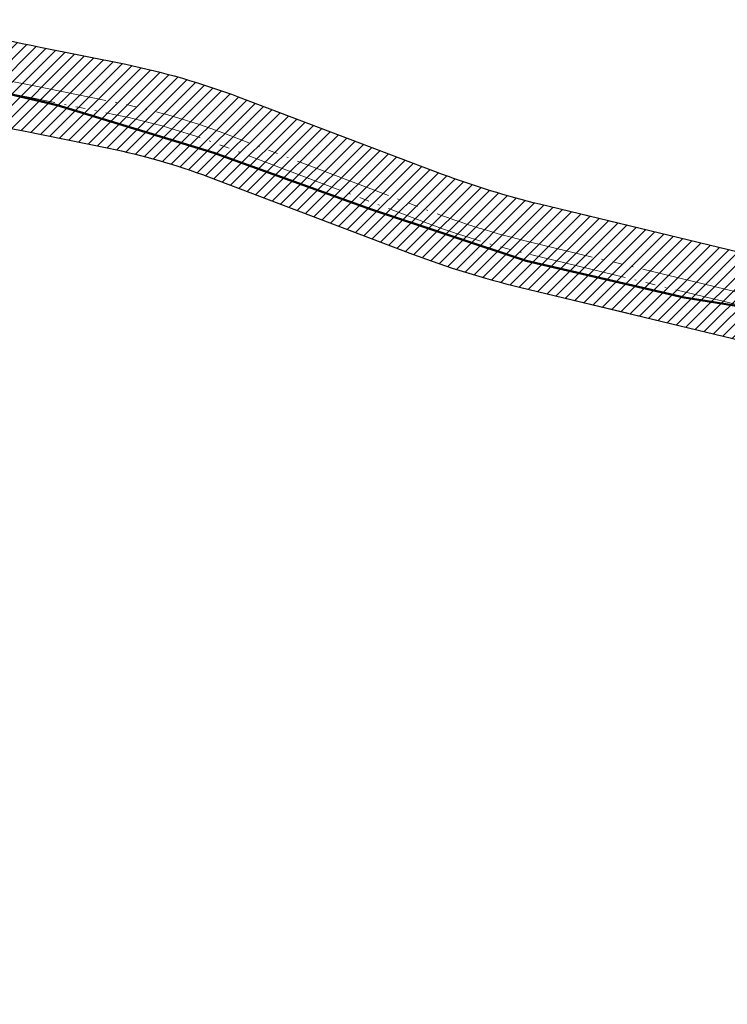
# Model space of a CAD drawing. Extents: x 98477 to 100410, y 398052 to 398969.
# Tile 370 of 374: x 98756 to 98799, y 398665 to 398725. Entities that reach past the tile are written whole.
import ezdxf

# ---------------------------------------------------------------- set-up
doc = ezdxf.new("R2010")
doc.units = 0
doc.linetypes.add('RI-DRAIN', pattern=[9.199999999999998, 6, -0.6, 0.1, -0.6, 0.6, -0.6, 0.1, -0.6])
for name, color, linetype, lineweight in [('N-GW-bodem A-watergang', 140, 'RI-DRAIN', 9), ('N-GW-insteek A-watergang', 160, 'RI-DRAIN', 18), ('X-AL-rapporttekening blauw', 125, 'Continuous', 25), ('X-AL-werkgrens', 4, 'AL-WERKGRENS', 50)]:
    doc.layers.add(name, color=color, linetype=linetype, lineweight=lineweight)
doc.layers.add('X-AL-contourlijnen', color=30, linetype='Continuous', plot=False)
doc.linetypes.add('AL-WERKGRENS', pattern='A,1.25,[67,NLCS.shx,S=1.25,R=0,X=0,Y=0],1.25,-1', length=3.5)

msp = doc.modelspace()

# ---------------------------------------------------------------- hatches: boundary and pattern name
at = {"layer": 'X-AL-rapporttekening blauw'}
h = msp.add_hatch(dxfattribs=at)
h.set_pattern_fill('ANSI31', color=256, scale=20)
h.set_pattern_definition([(45, (0, 0), (-0.3535533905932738, 0.3535533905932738), [])])
edge = h.paths.add_edge_path()
edge.add_arc((98753.54292839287, 398678.6563957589), 39.49999999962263, 69.28374886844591, 78.55740082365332, ccw=False)
edge.add_line((98767.51566451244, 398715.602473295), (98780.07911689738, 398710.8510675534))
edge.add_arc((98799.62326045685, 398762.5288089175), 55.24999999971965, 249.2837488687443, 256.437017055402)
edge.add_line((98786.66635589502, 398708.8195813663), (98806.37542897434, 398704.064931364))
edge.add_arc((98806.86790860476, 398706.1063680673), 2.099999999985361, 256.4370170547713, 351.2349355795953)
edge.add_line((98808.94338371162, 398705.7863632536), (98809.10394875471, 398706.8277499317))
edge.add_arc((98807.02847364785, 398707.1477547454), 2.100000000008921, 351.2349355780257, 436.4370170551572)
edge.add_line((98807.52095327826, 398709.1891914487), (98787.89755497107, 398713.9231731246))
edge.add_arc((98799.62326045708, 398762.5288089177), 49.9999999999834, 249.283748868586, 256.4370170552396, ccw=False)
edge.add_line((98781.93625271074, 398715.7616221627), (98769.37280032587, 398720.5130279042))
edge.add_arc((98753.5429283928, 398678.6563957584), 44.75000000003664, 69.28374886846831, 78.55740082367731)
edge.add_line((98762.42070696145, 398722.5169423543), (98757.15845287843, 398723.582071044))
edge.add_arc((98707.56192457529, 398478.5510845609), 249.9999999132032, 78.55740082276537, 80.62267118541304)
edge.add_arc((98747.95365381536, 398723.1383249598), 2.100000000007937, 80.62267118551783, 171.1080385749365)
edge.add_line((98745.87889253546, 398723.462925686), (98745.71658632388, 398722.4255076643))
edge.add_arc((98747.79134760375, 398722.100906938), 2.099999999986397, 171.1080385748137, 260.6206065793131)
edge.add_arc((98707.56192456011, 398478.5510844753), 244.7500000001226, 78.55740082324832, 80.62060657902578, ccw=False)
edge.add_line((98756.11692578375, 398718.4364203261), (98761.37917986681, 398717.3712916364))

# ---------------------------------------------------------------- linework, layer by layer
at = {"layer": 'N-GW-bodem A-watergang', "flags": 128}
msp.add_lwpolyline([(98787.33472110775, 398711.5901026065, -0.03122215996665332), (98781.08727633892, 398713.5167971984), (98768.523823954, 398718.26820294, 0.04048603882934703), (98761.94458028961, 398720.1646448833), (98756.68232620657, 398721.2297735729, 0.008626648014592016), (98748.28094141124, 398722.7799150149, 0.9999999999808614), (98748.15760028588, 398722.040126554, -0.008626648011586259), (98756.53353662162, 398720.4946806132), (98761.79579070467, 398719.4295519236, -0.04048603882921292), (98768.25851883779, 398717.5666951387), (98780.82197122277, 398712.8152893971, 0.03122215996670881), (98787.15883552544, 398710.8610180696), (98806.47148631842, 398706.2020016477, 0.9999999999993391), (98806.64737190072, 398706.9310861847)], format="xyb", close=True, dxfattribs=at)
at = {"layer": 'N-GW-insteek A-watergang', "flags": 128}
msp.add_lwpolyline([(98761.37917986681, 398717.3712916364, -0.04048603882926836), (98767.51566451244, 398715.602473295), (98780.07911689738, 398710.8510675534, 0.03122215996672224), (98786.66635589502, 398708.8195813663), (98806.37542897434, 398704.064931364, 0.4389584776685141), (98808.94338371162, 398705.7863632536), (98809.10394875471, 398706.8277499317, 0.3898941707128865), (98807.52095327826, 398709.1891914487), (98787.89755497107, 398713.9231731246, -0.03122215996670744), (98781.93625271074, 398715.7616221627), (98769.37280032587, 398720.5130279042, 0.04048603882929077), (98762.42070696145, 398722.5169423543), (98757.15845287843, 398723.582071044, 0.009011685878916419), (98748.29581852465, 398725.2102620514, 0.416696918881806), (98745.87889253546, 398723.462925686), (98745.71658632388, 398722.4255076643, 0.4117240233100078), (98747.44910823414, 398720.0289821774, -0.009002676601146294), (98756.11692578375, 398718.4364203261)], format="xyb", close=True, dxfattribs=at)
at = {"layer": 'X-AL-contourlijnen', "flags": 128}
msp.add_lwpolyline([(98761.37917986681, 398717.3712916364, -0.04048603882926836), (98767.51566451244, 398715.602473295), (98780.07911689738, 398710.8510675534, 0.03122215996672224), (98786.66635589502, 398708.8195813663), (98806.37542897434, 398704.064931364, 0.4389584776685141), (98808.94338371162, 398705.7863632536), (98809.10394875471, 398706.8277499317, 0.3898941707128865), (98807.52095327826, 398709.1891914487), (98787.89755497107, 398713.9231731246, -0.03122215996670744), (98781.93625271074, 398715.7616221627), (98769.37280032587, 398720.5130279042, 0.04048603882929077), (98762.42070696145, 398722.5169423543), (98757.15845287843, 398723.582071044, 0.009011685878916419), (98748.29581852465, 398725.2102620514, 0.416696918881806), (98745.87889253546, 398723.462925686), (98745.71658632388, 398722.4255076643, 0.4117240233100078), (98747.44910823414, 398720.0289821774, -0.009002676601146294), (98756.11692578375, 398718.4364203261)], format="xyb", close=True, dxfattribs=at)
at = {"layer": 'X-AL-werkgrens', "flags": 128}
msp.add_lwpolyline([(98808.884, 398653.132), (98808.423, 398663.421), (98808.23, 398681.048), (98807.806, 398687.32), (98809.078, 398705.338), (98806.691, 398706.587), (98796.805, 398708.179), (98787.068, 398710.438), (98777.495, 398713.62), (98767.85, 398717.087), (98758.199, 398720.017), (98747.57416783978, 398722.49596084), (98738.459, 398691.713), (98685.03, 398511.28), (98828.281, 398490.904), (98840.703, 398489.178), (98816.542, 398603.463), (98813.169, 398619.998), (98811.714, 398628.656), (98810.631, 398635.384), (98809.779, 398642.692)], close=True, dxfattribs=at)

doc.saveas('drawing.dxf')
